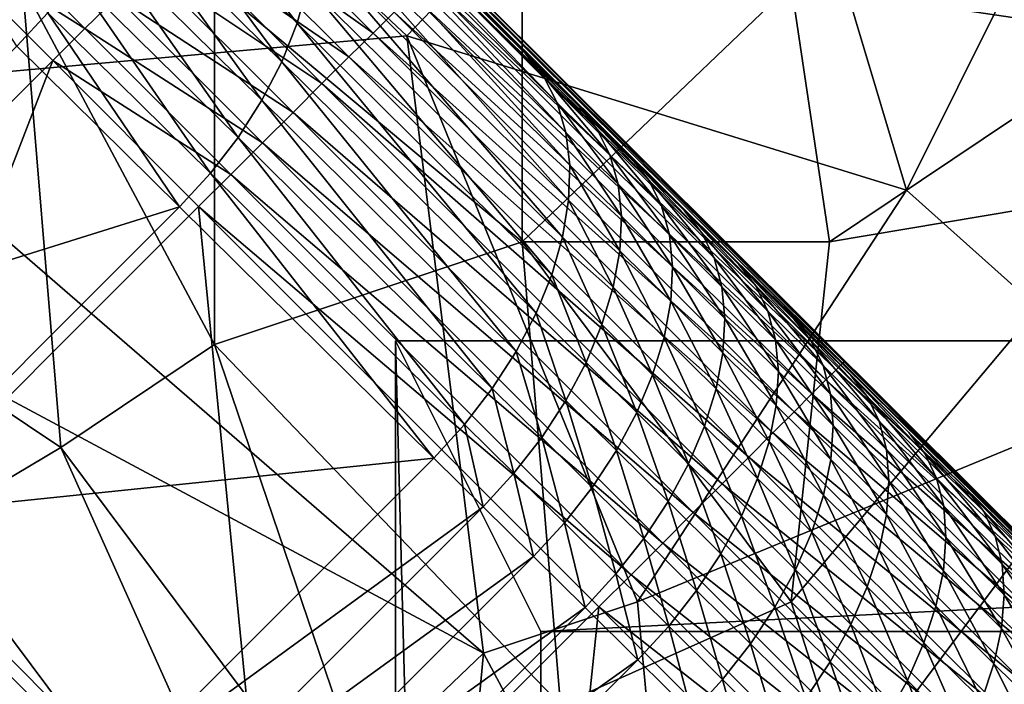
# Model space of a CAD drawing. Extents: x -160 to 10, y -10 to 160.
# Tile 232 of 453: x -0.1137 to -0.0798, y 0.0603 to 0.0831. Entities that reach past the tile are written whole.
import ezdxf

# ---------------------------------------------------------------- set-up
doc = ezdxf.new("R2010")
doc.units = 0
doc.header["$MEASUREMENT"] = 0
doc.layers.get('0').update_dxf_attribs({"linetype": 'CONTINUOUS'})

msp = doc.modelspace()

# ---------------------------------------------------------------- linework, layer by layer
for points in [[(-0.185174, 0.170429, 0.584312), (-0.148952, 0.135016, 0.684081), (-0.071389, 0.057435, 0.659767)], [(-0.185174, 0.170429, 0.584312), (-0.071389, 0.057435, 0.659767), (-0.083124, 0.068952, 0.639939)], [(-0.185174, 0.170429, 0.584312), (-0.083124, 0.068952, 0.639939), (-0.085112, 0.070919, 0.637953)], [(-0.185174, 0.170429, 0.584312), (-0.085112, 0.070919, 0.637953), (-0.087059, 0.072845, 0.635977)], [(-0.185174, 0.170429, 0.584312), (-0.087059, 0.072845, 0.635977), (-0.088964, 0.07473, 0.634012)], [(-0.185174, 0.170429, 0.584312), (-0.088964, 0.07473, 0.634012), (-0.090829, 0.076574, 0.63206)], [(-0.185174, 0.170429, 0.584312), (-0.090829, 0.076574, 0.63206), (-0.092655, 0.078379, 0.630117)], [(-0.185174, 0.170429, 0.584312), (-0.092655, 0.078379, 0.630117), (-0.094442, 0.080147, 0.628184)], [(-0.185174, 0.170429, 0.584312), (-0.094442, 0.080147, 0.628184), (-0.096295, 0.081978, 0.626145)], [(-0.185174, 0.170429, 0.584312), (-0.096295, 0.081978, 0.626145), (-0.105174, 0.09075, 0.615906)], [(-0.148952, 0.135016, 0.684081), (-0.120864, 0.106907, 0.7044), (-0.071389, 0.057435, 0.659767)], [(-0.100422, 0.030204, 0.651207), (-0.136408, 0.066108, 0.707415), (-0.191236, 0.120898, 0.661847)], [(-0.109075, 0.038966, 0.641935), (-0.100422, 0.030204, 0.651207), (-0.191236, 0.120898, 0.661847)], [(-0.111082, 0.040994, 0.639939), (-0.109075, 0.038966, 0.641935), (-0.191236, 0.120898, 0.661847)], [(-0.113049, 0.042982, 0.637953), (-0.111082, 0.040994, 0.639939), (-0.191236, 0.120898, 0.661847)], [(-0.114975, 0.044929, 0.635977), (-0.113049, 0.042982, 0.637953), (-0.191236, 0.120898, 0.661847)], [(-0.120864, 0.106907, 0.7044), (-0.103746, 0.089786, 0.707851), (-0.071389, 0.057435, 0.659767)], [(-0.129454, 0.091438, 0.709368), (-0.113597, 0.094976, 0.709406), (-0.120204, 0.080823, 0.70934)], [(-0.120204, 0.080823, 0.70934), (-0.113597, 0.094976, 0.709406), (-0.100383, 0.082592, 0.709331)], [(-0.100383, 0.082592, 0.709331), (-0.113597, 0.094976, 0.709406), (-0.08849, 0.094976, 0.70939)], [(-0.083205, 0.077285, 0.709327), (-0.100383, 0.082592, 0.709331), (-0.08849, 0.094976, 0.70939)], [(-0.083205, 0.077285, 0.709327), (-0.08849, 0.094976, 0.70939), (-0.077919, 0.0879, 0.709356)], [(-0.120204, 0.093207, 0.767724), (-0.120204, 0.073747, 0.767566), (-0.113597, 0.084362, 0.766993)], [(-0.075276, 0.082592, 0.76313), (-0.083205, 0.093207, 0.763883), (-0.087169, 0.084362, 0.764312)], [(-0.075276, 0.082592, 0.76313), (-0.076598, 0.089669, 0.763195), (-0.083205, 0.093207, 0.763883)], [(-0.105174, 0.09075, 0.615906), (-0.096295, 0.081978, 0.626145), (-0.095676, 0.081202, 0.62493)], [(-0.105174, 0.09075, 0.615906), (-0.095676, 0.081202, 0.62493), (-0.104533, 0.089952, 0.614716)], [(-0.109464, 0.089933, 0.602317), (-0.104157, 0.083025, 0.608672), (-0.109805, 0.088598, 0.601559)], [(-0.109464, 0.089933, 0.602317), (-0.103794, 0.084338, 0.609459), (-0.104157, 0.083025, 0.608672)], [(-0.104533, 0.089952, 0.614716), (-0.095676, 0.081202, 0.62493), (-0.095212, 0.080294, 0.623736)], [(-0.104533, 0.089952, 0.614716), (-0.095212, 0.080294, 0.623736), (-0.104049, 0.089024, 0.613546)], [(-0.103746, 0.089786, 0.707851), (-0.099061, 0.085101, 0.708), (-0.085348, 0.071388, 0.708)], [(-0.103746, 0.089786, 0.707851), (-0.085348, 0.071388, 0.708), (-0.07492, 0.061073, 0.705871)], [(-0.103746, 0.089786, 0.707851), (-0.07492, 0.061073, 0.705871), (-0.071389, 0.057435, 0.659767)], [(-0.104049, 0.089024, 0.613546), (-0.095212, 0.080294, 0.623736), (-0.094911, 0.079269, 0.622584)], [(-0.104049, 0.089024, 0.613546), (-0.094911, 0.079269, 0.622584), (-0.103728, 0.087979, 0.612417)], [(-0.117782, 0.088371, 0.592973), (-0.112729, 0.08339, 0.599816), (-0.113787, 0.082233, 0.599741)], [(-0.109805, 0.088598, 0.601559), (-0.104683, 0.081699, 0.60801), (-0.110312, 0.087253, 0.60092)], [(-0.109805, 0.088598, 0.601559), (-0.104157, 0.083025, 0.608672), (-0.104683, 0.081699, 0.60801)], [(-0.111448, 0.082845, 0.719739), (-0.116336, 0.087733, 0.719265), (-0.117449, 0.086633, 0.719367)], [(-0.110351, 0.083922, 0.719433), (-0.116336, 0.087733, 0.719265), (-0.111448, 0.082845, 0.719739)], [(-0.10699, 0.084362, 0.766319), (-0.096419, 0.075516, 0.765229), (-0.096419, 0.0879, 0.765254)], [(-0.103728, 0.087979, 0.612417), (-0.094911, 0.079269, 0.622584), (-0.094779, 0.078144, 0.621493)], [(-0.103728, 0.087979, 0.612417), (-0.094779, 0.078144, 0.621493), (-0.103578, 0.086837, 0.611347)], [(-0.096419, 0.075516, 0.765229), (-0.087169, 0.084362, 0.764312), (-0.096419, 0.0879, 0.765254)], [(-0.083205, 0.077285, 0.709327), (-0.077919, 0.0879, 0.709356), (-0.075276, 0.070209, 0.709294)], [(-0.101542, 0.082691, 0.716485), (-0.106462, 0.087612, 0.71633), (-0.107325, 0.086815, 0.717364)], [(-0.100811, 0.083412, 0.715305), (-0.106462, 0.087612, 0.71633), (-0.101542, 0.082691, 0.716485)], [(-0.110312, 0.087253, 0.60092), (-0.105362, 0.080382, 0.607482), (-0.110976, 0.085922, 0.600411)], [(-0.110312, 0.087253, 0.60092), (-0.104683, 0.081699, 0.60801), (-0.105362, 0.080382, 0.607482)], [(-0.102376, 0.081866, 0.71752), (-0.107325, 0.086815, 0.717364), (-0.108272, 0.085925, 0.718235)], [(-0.101542, 0.082691, 0.716485), (-0.107325, 0.086815, 0.717364), (-0.102376, 0.081866, 0.71752)], [(-0.103578, 0.086837, 0.611347), (-0.094817, 0.07694, 0.620483), (-0.1036, 0.085616, 0.610355)], [(-0.103578, 0.086837, 0.611347), (-0.094779, 0.078144, 0.621493), (-0.094817, 0.07694, 0.620483)], [(-0.123871, 0.070428, 0.719842), (-0.112558, 0.081741, 0.719842), (-0.117449, 0.086633, 0.719367)], [(-0.111448, 0.082845, 0.719739), (-0.117449, 0.086633, 0.719367), (-0.112558, 0.081741, 0.719842)], [(-0.110976, 0.085922, 0.600411), (-0.106183, 0.079098, 0.607099), (-0.111786, 0.084627, 0.600041)], [(-0.110976, 0.085922, 0.600411), (-0.105362, 0.080382, 0.607482), (-0.106183, 0.079098, 0.607099)], [(-0.103298, 0.080951, 0.718392), (-0.108272, 0.085925, 0.718235), (-0.109286, 0.084955, 0.718929)], [(-0.102376, 0.081866, 0.71752), (-0.108272, 0.085925, 0.718235), (-0.103298, 0.080951, 0.718392)], [(-0.1036, 0.085616, 0.610355), (-0.095025, 0.075676, 0.61957), (-0.103794, 0.084338, 0.609459)], [(-0.1036, 0.085616, 0.610355), (-0.094817, 0.07694, 0.620483), (-0.095025, 0.075676, 0.61957)], [(-0.099349, 0.084839, 0.711106), (-0.085413, 0.071323, 0.709567), (-0.099133, 0.085042, 0.709566)], [(-0.099133, 0.085042, 0.709566), (-0.085348, 0.071388, 0.708), (-0.099061, 0.085101, 0.708)], [(-0.099133, 0.085042, 0.709566), (-0.085413, 0.071323, 0.709567), (-0.085348, 0.071388, 0.708)], [(-0.104294, 0.079961, 0.719087), (-0.109286, 0.084955, 0.718929), (-0.110351, 0.083922, 0.719433)], [(-0.103298, 0.080951, 0.718392), (-0.109286, 0.084955, 0.718929), (-0.104294, 0.079961, 0.719087)], [(-0.099705, 0.084496, 0.712592), (-0.085623, 0.071114, 0.711106), (-0.099349, 0.084839, 0.711106)], [(-0.099349, 0.084839, 0.711106), (-0.085623, 0.071114, 0.711106), (-0.085413, 0.071323, 0.709567)], [(-0.120204, 0.073747, 0.767566), (-0.112275, 0.06844, 0.76677), (-0.113597, 0.084362, 0.766993)], [(-0.10699, 0.071978, 0.766262), (-0.10699, 0.084362, 0.766319), (-0.113597, 0.084362, 0.766993)], [(-0.112275, 0.06844, 0.76677), (-0.10699, 0.071978, 0.766262), (-0.113597, 0.084362, 0.766993)], [(-0.111786, 0.084627, 0.600041), (-0.107132, 0.077867, 0.606866), (-0.112729, 0.08339, 0.599816)], [(-0.111786, 0.084627, 0.600041), (-0.106183, 0.079098, 0.607099), (-0.107132, 0.077867, 0.606866)], [(-0.10699, 0.071978, 0.766262), (-0.096419, 0.075516, 0.765229), (-0.10699, 0.084362, 0.766319)], [(-0.103794, 0.084338, 0.609459), (-0.095399, 0.074374, 0.61877), (-0.104157, 0.083025, 0.608672)], [(-0.103794, 0.084338, 0.609459), (-0.095025, 0.075676, 0.61957), (-0.095399, 0.074374, 0.61877)], [(-0.100195, 0.084018, 0.714), (-0.085972, 0.070764, 0.712592), (-0.099705, 0.084496, 0.712592)], [(-0.099705, 0.084496, 0.712592), (-0.085972, 0.070764, 0.712592), (-0.085623, 0.071114, 0.711106)], [(-0.085847, 0.075516, 0.76419), (-0.087169, 0.084362, 0.764312), (-0.096419, 0.075516, 0.765229)], [(-0.087169, 0.084362, 0.764312), (-0.085847, 0.075516, 0.76419), (-0.075276, 0.082592, 0.76313)], [(-0.100811, 0.083412, 0.715305), (-0.086457, 0.07028, 0.714), (-0.100195, 0.084018, 0.714)], [(-0.100195, 0.084018, 0.714), (-0.086457, 0.07028, 0.714), (-0.085972, 0.070764, 0.712592)], [(-0.105344, 0.078915, 0.719591), (-0.110351, 0.083922, 0.719433), (-0.111448, 0.082845, 0.719739)], [(-0.104294, 0.079961, 0.719087), (-0.110351, 0.083922, 0.719433), (-0.105344, 0.078915, 0.719591)], [(-0.112729, 0.08339, 0.599816), (-0.108193, 0.076712, 0.606788), (-0.113787, 0.082233, 0.599741)], [(-0.112729, 0.08339, 0.599816), (-0.107132, 0.077867, 0.606866), (-0.108193, 0.076712, 0.606788)], [(-0.101542, 0.082691, 0.716485), (-0.087067, 0.069669, 0.715305), (-0.100811, 0.083412, 0.715305)], [(-0.100811, 0.083412, 0.715305), (-0.087067, 0.069669, 0.715305), (-0.086457, 0.07028, 0.714)], [(-0.104157, 0.083025, 0.608672), (-0.095934, 0.073056, 0.618097), (-0.104683, 0.081699, 0.60801)], [(-0.104157, 0.083025, 0.608672), (-0.095399, 0.074374, 0.61877), (-0.095934, 0.073056, 0.618097)], [(-0.106433, 0.077829, 0.719897), (-0.111448, 0.082845, 0.719739), (-0.112558, 0.081741, 0.719842)], [(-0.105344, 0.078915, 0.719591), (-0.111448, 0.082845, 0.719739), (-0.106433, 0.077829, 0.719897)], [(-0.102376, 0.081866, 0.71752), (-0.087793, 0.068943, 0.716485), (-0.101542, 0.082691, 0.716485)], [(-0.101542, 0.082691, 0.716485), (-0.087793, 0.068943, 0.716485), (-0.087067, 0.069669, 0.715305)], [(-0.09774, 0.061364, 0.709263), (-0.120204, 0.080823, 0.70934), (-0.100383, 0.082592, 0.709331)], [(-0.092454, 0.063133, 0.709262), (-0.100383, 0.082592, 0.709331), (-0.083205, 0.077285, 0.709327)], [(-0.09774, 0.061364, 0.709263), (-0.100383, 0.082592, 0.709331), (-0.092454, 0.063133, 0.709262)], [(-0.085847, 0.075516, 0.76419), (-0.075276, 0.077285, 0.763177), (-0.075276, 0.082592, 0.76313)], [(-0.124363, 0.071658, 0.599741), (-0.113787, 0.082233, 0.599741), (-0.108193, 0.076712, 0.606788)], [(-0.096295, 0.081978, 0.626145), (-0.094442, 0.080147, 0.628184), (-0.093844, 0.079392, 0.626946)], [(-0.096295, 0.081978, 0.626145), (-0.093844, 0.079392, 0.626946), (-0.095676, 0.081202, 0.62493)], [(-0.118852, 0.06541, 0.72), (-0.112558, 0.081741, 0.719842), (-0.123871, 0.070428, 0.719842)], [(-0.118852, 0.06541, 0.72), (-0.10754, 0.076722, 0.72), (-0.112558, 0.081741, 0.719842)], [(-0.106433, 0.077829, 0.719897), (-0.112558, 0.081741, 0.719842), (-0.10754, 0.076722, 0.72)], [(-0.104683, 0.081699, 0.60801), (-0.096619, 0.071745, 0.617563), (-0.105362, 0.080382, 0.607482)], [(-0.104683, 0.081699, 0.60801), (-0.095934, 0.073056, 0.618097), (-0.096619, 0.071745, 0.617563)], [(-0.103298, 0.080951, 0.718392), (-0.088623, 0.068113, 0.71752), (-0.102376, 0.081866, 0.71752)], [(-0.102376, 0.081866, 0.71752), (-0.088623, 0.068113, 0.71752), (-0.087793, 0.068943, 0.716485)], [(-0.104294, 0.079961, 0.719087), (-0.089542, 0.067195, 0.718392), (-0.103298, 0.080951, 0.718392)], [(-0.103298, 0.080951, 0.718392), (-0.089542, 0.067195, 0.718392), (-0.088623, 0.068113, 0.71752)], [(-0.095676, 0.081202, 0.62493), (-0.093844, 0.079392, 0.626946), (-0.0934, 0.078504, 0.625729)], [(-0.095676, 0.081202, 0.62493), (-0.0934, 0.078504, 0.625729), (-0.095212, 0.080294, 0.623736)], [(-0.124168, 0.075516, 0.709328), (-0.120204, 0.080823, 0.70934), (-0.09774, 0.061364, 0.709263)], [(-0.105362, 0.080382, 0.607482), (-0.097444, 0.070464, 0.617175), (-0.106183, 0.079098, 0.607099)], [(-0.105362, 0.080382, 0.607482), (-0.096619, 0.071745, 0.617563), (-0.097444, 0.070464, 0.617175)], [(-0.095212, 0.080294, 0.623736), (-0.0934, 0.078504, 0.625729), (-0.093119, 0.077498, 0.624555)], [(-0.095212, 0.080294, 0.623736), (-0.093119, 0.077498, 0.624555), (-0.094911, 0.079269, 0.622584)], [(-0.105344, 0.078915, 0.719591), (-0.090534, 0.066202, 0.719087), (-0.104294, 0.079961, 0.719087)], [(-0.104294, 0.079961, 0.719087), (-0.090534, 0.066202, 0.719087), (-0.089542, 0.067195, 0.718392)], [(-0.094442, 0.080147, 0.628184), (-0.092655, 0.078379, 0.630117), (-0.092063, 0.077631, 0.628871)], [(-0.094442, 0.080147, 0.628184), (-0.092063, 0.077631, 0.628871), (-0.093844, 0.079392, 0.626946)], [(-0.094911, 0.079269, 0.622584), (-0.093119, 0.077498, 0.624555), (-0.093005, 0.076392, 0.623444)], [(-0.094911, 0.079269, 0.622584), (-0.093005, 0.076392, 0.623444), (-0.094779, 0.078144, 0.621493)], [(-0.093844, 0.079392, 0.626946), (-0.092063, 0.077631, 0.628871), (-0.091627, 0.07675, 0.627647)], [(-0.093844, 0.079392, 0.626946), (-0.091627, 0.07675, 0.627647), (-0.0934, 0.078504, 0.625729)], [(-0.106183, 0.079098, 0.607099), (-0.098393, 0.069234, 0.616942), (-0.107132, 0.077867, 0.606866)], [(-0.106433, 0.077829, 0.719897), (-0.091582, 0.065154, 0.719591), (-0.105344, 0.078915, 0.719591)], [(-0.106183, 0.079098, 0.607099), (-0.097444, 0.070464, 0.617175), (-0.098393, 0.069234, 0.616942)], [(-0.105344, 0.078915, 0.719591), (-0.091582, 0.065154, 0.719591), (-0.090534, 0.066202, 0.719087)], [(-0.0934, 0.078504, 0.625729), (-0.091627, 0.07675, 0.627647), (-0.091352, 0.075751, 0.626466)], [(-0.0934, 0.078504, 0.625729), (-0.091352, 0.075751, 0.626466), (-0.093119, 0.077498, 0.624555)], [(-0.092655, 0.078379, 0.630117), (-0.090829, 0.076574, 0.63206), (-0.090244, 0.075832, 0.630806)], [(-0.092655, 0.078379, 0.630117), (-0.090244, 0.075832, 0.630806), (-0.092063, 0.077631, 0.628871)], [(-0.107132, 0.077867, 0.606866), (-0.099451, 0.068076, 0.616867), (-0.108193, 0.076712, 0.606788)], [(-0.107132, 0.077867, 0.606866), (-0.098393, 0.069234, 0.616942), (-0.099451, 0.068076, 0.616867)], [(-0.094779, 0.078144, 0.621493), (-0.093061, 0.075204, 0.622414), (-0.094817, 0.07694, 0.620483)], [(-0.094779, 0.078144, 0.621493), (-0.093005, 0.076392, 0.623444), (-0.093061, 0.075204, 0.622414)], [(-0.10754, 0.076722, 0.72), (-0.092669, 0.064067, 0.719897), (-0.106433, 0.077829, 0.719897)], [(-0.106433, 0.077829, 0.719897), (-0.092669, 0.064067, 0.719897), (-0.091582, 0.065154, 0.719591)], [(-0.092063, 0.077631, 0.628871), (-0.090244, 0.075832, 0.630806), (-0.089814, 0.074958, 0.629575)], [(-0.092063, 0.077631, 0.628871), (-0.089814, 0.074958, 0.629575), (-0.091627, 0.07675, 0.627647)], [(-0.093119, 0.077498, 0.624555), (-0.091352, 0.075751, 0.626466), (-0.091245, 0.074651, 0.625347)], [(-0.093119, 0.077498, 0.624555), (-0.091245, 0.074651, 0.625347), (-0.093005, 0.076392, 0.623444)], [(-0.092454, 0.063133, 0.709262), (-0.083205, 0.077285, 0.709327), (-0.075276, 0.070209, 0.709294)], [(-0.087169, 0.063133, 0.764356), (-0.075276, 0.077285, 0.763177), (-0.085847, 0.075516, 0.76419)], [(-0.076598, 0.052519, 0.763559), (-0.075276, 0.077285, 0.763177), (-0.087169, 0.063133, 0.764356)], [(-0.094817, 0.07694, 0.620483), (-0.093285, 0.073956, 0.621484), (-0.095025, 0.075676, 0.61957)], [(-0.094817, 0.07694, 0.620483), (-0.093061, 0.075204, 0.622414), (-0.093285, 0.073956, 0.621484)], [(-0.124363, 0.071658, 0.599741), (-0.108193, 0.076712, 0.606788), (-0.118842, 0.066063, 0.606788)], [(-0.105089, 0.051647, 0.72), (-0.10754, 0.076722, 0.72), (-0.118852, 0.06541, 0.72)], [(-0.118842, 0.066063, 0.606788), (-0.108193, 0.076712, 0.606788), (-0.099451, 0.068076, 0.616867)], [(-0.10754, 0.076722, 0.72), (-0.093776, 0.06296, 0.72), (-0.092669, 0.064067, 0.719897)], [(-0.105089, 0.051647, 0.72), (-0.093776, 0.06296, 0.72), (-0.10754, 0.076722, 0.72)], [(-0.091627, 0.07675, 0.627647), (-0.089814, 0.074958, 0.629575), (-0.089546, 0.073965, 0.628387)], [(-0.091627, 0.07675, 0.627647), (-0.089546, 0.073965, 0.628387), (-0.091352, 0.075751, 0.626466)], [(-0.090829, 0.076574, 0.63206), (-0.088964, 0.07473, 0.634012), (-0.088386, 0.073995, 0.632752)], [(-0.090829, 0.076574, 0.63206), (-0.088386, 0.073995, 0.632752), (-0.090244, 0.075832, 0.630806)], [(-0.093005, 0.076392, 0.623444), (-0.091306, 0.073469, 0.624311), (-0.093061, 0.075204, 0.622414)], [(-0.093005, 0.076392, 0.623444), (-0.091245, 0.074651, 0.625347), (-0.091306, 0.073469, 0.624311)], [(-0.10699, 0.052519, 0.709234), (-0.124168, 0.075516, 0.709328), (-0.09774, 0.061364, 0.709263)], [(-0.118882, 0.054288, 0.709266), (-0.124168, 0.075516, 0.709328), (-0.10699, 0.052519, 0.709234)], [(-0.095097, 0.059595, 0.765093), (-0.096419, 0.075516, 0.765229), (-0.10699, 0.071978, 0.766262)], [(-0.087169, 0.063133, 0.764356), (-0.085847, 0.075516, 0.76419), (-0.096419, 0.075516, 0.765229)], [(-0.095097, 0.059595, 0.765093), (-0.087169, 0.063133, 0.764356), (-0.096419, 0.075516, 0.765229)], [(-0.095025, 0.075676, 0.61957), (-0.093673, 0.072667, 0.620668), (-0.095399, 0.074374, 0.61877)], [(-0.095025, 0.075676, 0.61957), (-0.093285, 0.073956, 0.621484), (-0.093673, 0.072667, 0.620668)], [(-0.091352, 0.075751, 0.626466), (-0.089546, 0.073965, 0.628387), (-0.089445, 0.072871, 0.627262)], [(-0.091352, 0.075751, 0.626466), (-0.089445, 0.072871, 0.627262), (-0.091245, 0.074651, 0.625347)], [(-0.090244, 0.075832, 0.630806), (-0.088386, 0.073995, 0.632752), (-0.087963, 0.073127, 0.631514)], [(-0.090244, 0.075832, 0.630806), (-0.087963, 0.073127, 0.631514), (-0.089814, 0.074958, 0.629575)], [(-0.093061, 0.075204, 0.622414), (-0.091535, 0.072226, 0.623375), (-0.093285, 0.073956, 0.621484)], [(-0.093061, 0.075204, 0.622414), (-0.091306, 0.073469, 0.624311), (-0.091535, 0.072226, 0.623375)], [(-0.089814, 0.074958, 0.629575), (-0.087963, 0.073127, 0.631514), (-0.087701, 0.07214, 0.630319)], [(-0.089814, 0.074958, 0.629575), (-0.087701, 0.07214, 0.630319), (-0.089546, 0.073965, 0.628387)], [(-0.091245, 0.074651, 0.625347), (-0.089512, 0.071695, 0.62622), (-0.091306, 0.073469, 0.624311)], [(-0.091245, 0.074651, 0.625347), (-0.089445, 0.072871, 0.627262), (-0.089512, 0.071695, 0.62622)], [(-0.088964, 0.07473, 0.634012), (-0.087059, 0.072845, 0.635977), (-0.086488, 0.072117, 0.63471)], [(-0.088964, 0.07473, 0.634012), (-0.086488, 0.072117, 0.63471), (-0.088386, 0.073995, 0.632752)], [(-0.095399, 0.074374, 0.61877), (-0.094219, 0.071361, 0.619982), (-0.095934, 0.073056, 0.618097)], [(-0.095399, 0.074374, 0.61877), (-0.093673, 0.072667, 0.620668), (-0.094219, 0.071361, 0.619982)], [(-0.093285, 0.073956, 0.621484), (-0.091928, 0.070942, 0.622555), (-0.093673, 0.072667, 0.620668)], [(-0.093285, 0.073956, 0.621484), (-0.091535, 0.072226, 0.623375), (-0.091928, 0.070942, 0.622555)], [(-0.089546, 0.073965, 0.628387), (-0.087701, 0.07214, 0.630319), (-0.087606, 0.071053, 0.629188)], [(-0.089546, 0.073965, 0.628387), (-0.087606, 0.071053, 0.629188), (-0.089445, 0.072871, 0.627262)], [(-0.088386, 0.073995, 0.632752), (-0.086488, 0.072117, 0.63471), (-0.086071, 0.071256, 0.633465)], [(-0.088386, 0.073995, 0.632752), (-0.086071, 0.071256, 0.633465), (-0.087963, 0.073127, 0.631514)], [(-0.124168, 0.061364, 0.767872), (-0.112275, 0.06844, 0.76677), (-0.120204, 0.073747, 0.767566)], [(-0.091306, 0.073469, 0.624311), (-0.089746, 0.070457, 0.625278), (-0.091535, 0.072226, 0.623375)], [(-0.091306, 0.073469, 0.624311), (-0.089512, 0.071695, 0.62622), (-0.089746, 0.070457, 0.625278)], [(-0.095934, 0.073056, 0.618097), (-0.094913, 0.07006, 0.619437), (-0.096619, 0.071745, 0.617563)], [(-0.095934, 0.073056, 0.618097), (-0.094219, 0.071361, 0.619982), (-0.094913, 0.07006, 0.619437)], [(-0.089445, 0.072871, 0.627262), (-0.087678, 0.069882, 0.62814), (-0.089512, 0.071695, 0.62622)], [(-0.089445, 0.072871, 0.627262), (-0.087606, 0.071053, 0.629188), (-0.087678, 0.069882, 0.62814)], [(-0.087963, 0.073127, 0.631514), (-0.086071, 0.071256, 0.633465), (-0.085816, 0.070276, 0.632263)], [(-0.087963, 0.073127, 0.631514), (-0.085816, 0.070276, 0.632263), (-0.087701, 0.07214, 0.630319)], [(-0.087059, 0.072845, 0.635977), (-0.085112, 0.070919, 0.637953), (-0.084547, 0.070197, 0.636679)], [(-0.087059, 0.072845, 0.635977), (-0.084547, 0.070197, 0.636679), (-0.086488, 0.072117, 0.63471)], [(-0.093673, 0.072667, 0.620668), (-0.092478, 0.06964, 0.621864), (-0.094219, 0.071361, 0.619982)], [(-0.093673, 0.072667, 0.620668), (-0.091928, 0.070942, 0.622555), (-0.092478, 0.06964, 0.621864)], [(-0.091535, 0.072226, 0.623375), (-0.090143, 0.069178, 0.624453), (-0.091928, 0.070942, 0.622555)], [(-0.091535, 0.072226, 0.623375), (-0.089746, 0.070457, 0.625278), (-0.090143, 0.069178, 0.624453)], [(-0.087701, 0.07214, 0.630319), (-0.085816, 0.070276, 0.632263), (-0.085727, 0.069194, 0.631126)], [(-0.087701, 0.07214, 0.630319), (-0.085727, 0.069194, 0.631126), (-0.087606, 0.071053, 0.629188)], [(-0.086488, 0.072117, 0.63471), (-0.084547, 0.070197, 0.636679), (-0.084137, 0.069343, 0.635427)], [(-0.086488, 0.072117, 0.63471), (-0.084137, 0.069343, 0.635427), (-0.086071, 0.071256, 0.633465)], [(-0.112275, 0.06844, 0.76677), (-0.100383, 0.052519, 0.765599), (-0.10699, 0.071978, 0.766262)], [(-0.100383, 0.052519, 0.765599), (-0.095097, 0.059595, 0.765093), (-0.10699, 0.071978, 0.766262)], [(0.099232, 0.07211, 0.712849), (-0.100768, 0.07211, 0.712849), (-0.095768, 0.06211, 0.712849)], [(0.099232, 0.07211, 0.652849), (-0.095768, 0.06211, 0.652849), (-0.100768, 0.07211, 0.652849)], [(0.099232, 0.07211, 0.712849), (0.099232, 0.07211, 0.652849), (-0.100768, 0.07211, 0.652849)], [(0.099232, 0.07211, 0.712849), (-0.100768, 0.07211, 0.652849), (-0.100768, 0.07211, 0.712849)], [(-0.100768, 0.07211, 0.712849), (-0.100768, -0.12789, 0.712849), (-0.095768, -0.11789, 0.712849)], [(-0.100768, 0.07211, 0.712849), (-0.095768, -0.11789, 0.712849), (-0.095768, 0.06211, 0.712849)], [(-0.100768, 0.07211, 0.652849), (-0.095768, 0.06211, 0.652849), (-0.095768, -0.11789, 0.652849)], [(-0.100768, 0.07211, 0.652849), (-0.095768, -0.11789, 0.652849), (-0.100768, -0.12789, 0.652849)], [(-0.100768, 0.07211, 0.712849), (-0.100768, 0.07211, 0.652849), (-0.100768, -0.12789, 0.652849)], [(-0.100768, 0.07211, 0.712849), (-0.100768, -0.12789, 0.652849), (-0.100768, -0.12789, 0.712849)], [(0.099232, 0.07211, 0.712849), (-0.095768, 0.06211, 0.712849), (0.094232, 0.06211, 0.712849)], [(0.099232, 0.07211, 0.652849), (0.094232, 0.06211, 0.652849), (-0.095768, 0.06211, 0.652849)], [(-0.096619, 0.071745, 0.617563), (-0.095744, 0.068785, 0.619042), (-0.097444, 0.070464, 0.617175)], [(-0.096619, 0.071745, 0.617563), (-0.094913, 0.07006, 0.619437), (-0.095744, 0.068785, 0.619042)], [(-0.089512, 0.071695, 0.62622), (-0.087917, 0.068649, 0.627193), (-0.089746, 0.070457, 0.625278)], [(-0.089512, 0.071695, 0.62622), (-0.087678, 0.069882, 0.62814), (-0.087917, 0.068649, 0.627193)], [(-0.094219, 0.071361, 0.619982), (-0.093175, 0.068342, 0.621316), (-0.094913, 0.07006, 0.619437)], [(-0.094219, 0.071361, 0.619982), (-0.092478, 0.06964, 0.621864), (-0.093175, 0.068342, 0.621316)], [(-0.086071, 0.071256, 0.633465), (-0.084137, 0.069343, 0.635427), (-0.083889, 0.068369, 0.634219)], [(-0.086071, 0.071256, 0.633465), (-0.083889, 0.068369, 0.634219), (-0.085816, 0.070276, 0.632263)], [(-0.077836, 0.06341, 0.711106), (-0.085623, 0.071114, 0.711106), (-0.085972, 0.070764, 0.712592)], [(-0.077867, 0.063875, 0.709566), (-0.085413, 0.071323, 0.709567), (-0.085623, 0.071114, 0.711106)], [(-0.077867, 0.063875, 0.709566), (-0.085623, 0.071114, 0.711106), (-0.077836, 0.06341, 0.711106)], [(-0.078046, 0.064199, 0.708), (-0.085348, 0.071388, 0.708), (-0.085413, 0.071323, 0.709567)], [(-0.078046, 0.064199, 0.708), (-0.085413, 0.071323, 0.709567), (-0.077867, 0.063875, 0.709566)], [(-0.085348, 0.071388, 0.708), (-0.078046, 0.064199, 0.708), (-0.07492, 0.061073, 0.705871)], [(-0.091928, 0.070942, 0.622555), (-0.090697, 0.067879, 0.623759), (-0.092478, 0.06964, 0.621864)], [(-0.091928, 0.070942, 0.622555), (-0.090143, 0.069178, 0.624453), (-0.090697, 0.067879, 0.623759)], [(-0.087606, 0.071053, 0.629188), (-0.085805, 0.068029, 0.630072), (-0.087678, 0.069882, 0.62814)], [(-0.087606, 0.071053, 0.629188), (-0.085727, 0.069194, 0.631126), (-0.085805, 0.068029, 0.630072)], [(-0.077954, 0.062815, 0.712592), (-0.085972, 0.070764, 0.712592), (-0.086457, 0.07028, 0.714)], [(-0.077836, 0.06341, 0.711106), (-0.085972, 0.070764, 0.712592), (-0.077954, 0.062815, 0.712592)], [(-0.085112, 0.070919, 0.637953), (-0.083124, 0.068952, 0.639939), (-0.082566, 0.068237, 0.638659)], [(-0.085112, 0.070919, 0.637953), (-0.082566, 0.068237, 0.638659), (-0.084547, 0.070197, 0.636679)], [(-0.097444, 0.070464, 0.617175), (-0.096698, 0.067559, 0.618804), (-0.098393, 0.069234, 0.616942)], [(-0.097444, 0.070464, 0.617175), (-0.095744, 0.068785, 0.619042), (-0.096698, 0.067559, 0.618804)], [(-0.089746, 0.070457, 0.625278), (-0.088319, 0.067374, 0.626363), (-0.090143, 0.069178, 0.624453)], [(-0.089746, 0.070457, 0.625278), (-0.087917, 0.068649, 0.627193), (-0.088319, 0.067374, 0.626363)], [(-0.075276, 0.070209, 0.709294), (-0.091133, 0.048981, 0.709177), (-0.092454, 0.063133, 0.709262)], [(-0.091133, 0.048981, 0.709177), (-0.075276, 0.070209, 0.709294), (-0.076598, 0.041905, 0.709086)], [(-0.078218, 0.062097, 0.714), (-0.086457, 0.07028, 0.714), (-0.087067, 0.069669, 0.715305)], [(-0.077954, 0.062815, 0.712592), (-0.086457, 0.07028, 0.714), (-0.078218, 0.062097, 0.714)], [(-0.085816, 0.070276, 0.632263), (-0.083889, 0.068369, 0.634219), (-0.083805, 0.067293, 0.633076)], [(-0.085816, 0.070276, 0.632263), (-0.083805, 0.067293, 0.633076), (-0.085727, 0.069194, 0.631126)], [(-0.084547, 0.070197, 0.636679), (-0.082566, 0.068237, 0.638659), (-0.082163, 0.067389, 0.6374)], [(-0.084547, 0.070197, 0.636679), (-0.082163, 0.067389, 0.6374), (-0.084137, 0.069343, 0.635427)], [(-0.094913, 0.07006, 0.619437), (-0.094009, 0.067069, 0.620919), (-0.095744, 0.068785, 0.619042)], [(-0.094913, 0.07006, 0.619437), (-0.093175, 0.068342, 0.621316), (-0.094009, 0.067069, 0.620919)], [(-0.087678, 0.069882, 0.62814), (-0.086049, 0.066801, 0.62912), (-0.087917, 0.068649, 0.627193)], [(-0.087678, 0.069882, 0.62814), (-0.085805, 0.068029, 0.630072), (-0.086049, 0.066801, 0.62912)], [(-0.092478, 0.06964, 0.621864), (-0.091398, 0.066584, 0.623207), (-0.093175, 0.068342, 0.621316)], [(-0.092478, 0.06964, 0.621864), (-0.090697, 0.067879, 0.623759), (-0.091398, 0.066584, 0.623207)], [(-0.078625, 0.061271, 0.715305), (-0.087067, 0.069669, 0.715305), (-0.087793, 0.068943, 0.716485)], [(-0.078218, 0.062097, 0.714), (-0.087067, 0.069669, 0.715305), (-0.078625, 0.061271, 0.715305)], [(-0.098393, 0.069234, 0.616942), (-0.097757, 0.066403, 0.618728), (-0.099451, 0.068076, 0.616867)], [(-0.098393, 0.069234, 0.616942), (-0.096698, 0.067559, 0.618804), (-0.097757, 0.066403, 0.618728)], [(-0.090143, 0.069178, 0.624453), (-0.088877, 0.066079, 0.625664), (-0.090697, 0.067879, 0.623759)], [(-0.090143, 0.069178, 0.624453), (-0.088319, 0.067374, 0.626363), (-0.088877, 0.066079, 0.625664)], [(-0.085727, 0.069194, 0.631126), (-0.083889, 0.066134, 0.632016), (-0.085805, 0.068029, 0.630072)], [(-0.085727, 0.069194, 0.631126), (-0.083805, 0.067293, 0.633076), (-0.083889, 0.066134, 0.632016)], [(-0.084137, 0.069343, 0.635427), (-0.082163, 0.067389, 0.6374), (-0.08192, 0.066421, 0.636186)], [(-0.084137, 0.069343, 0.635427), (-0.08192, 0.066421, 0.636186), (-0.083889, 0.068369, 0.634219)], [(-0.095744, 0.068785, 0.619042), (-0.094963, 0.065845, 0.620679), (-0.096698, 0.067559, 0.618804)], [(-0.095744, 0.068785, 0.619042), (-0.094009, 0.067069, 0.620919), (-0.094963, 0.065845, 0.620679)], [(-0.079167, 0.060349, 0.716485), (-0.087793, 0.068943, 0.716485), (-0.088623, 0.068113, 0.71752)], [(-0.078625, 0.061271, 0.715305), (-0.087793, 0.068943, 0.716485), (-0.079167, 0.060349, 0.716485)], [(-0.083124, 0.068952, 0.639939), (-0.081096, 0.066945, 0.641935), (-0.080545, 0.066237, 0.640648)], [(-0.083124, 0.068952, 0.639939), (-0.080545, 0.066237, 0.640648), (-0.082566, 0.068237, 0.638659)], [(-0.071389, 0.057435, 0.659767), (-0.081096, 0.066945, 0.641935), (-0.083124, 0.068952, 0.639939)], [(-0.104347, 0.05075, 0.765968), (-0.112275, 0.06844, 0.76677), (-0.124168, 0.061364, 0.767872)], [(-0.104347, 0.05075, 0.765968), (-0.100383, 0.052519, 0.765599), (-0.112275, 0.06844, 0.76677)], [(-0.087917, 0.068649, 0.627193), (-0.086455, 0.06553, 0.628285), (-0.088319, 0.067374, 0.626363)], [(-0.087917, 0.068649, 0.627193), (-0.086049, 0.066801, 0.62912), (-0.086455, 0.06553, 0.628285)], [(-0.118842, 0.066063, 0.606788), (-0.099451, 0.068076, 0.616867), (-0.110206, 0.057321, 0.616867)], [(-0.110206, 0.057321, 0.616867), (-0.099451, 0.068076, 0.616867), (-0.097757, 0.066403, 0.618728)], [(-0.093175, 0.068342, 0.621316), (-0.092233, 0.065314, 0.622807), (-0.094009, 0.067069, 0.620919)], [(-0.093175, 0.068342, 0.621316), (-0.091398, 0.066584, 0.623207), (-0.092233, 0.065314, 0.622807)], [(-0.079835, 0.059348, 0.71752), (-0.088623, 0.068113, 0.71752), (-0.089542, 0.067195, 0.718392)], [(-0.079167, 0.060349, 0.716485), (-0.088623, 0.068113, 0.71752), (-0.079835, 0.059348, 0.71752)], [(-0.083889, 0.068369, 0.634219), (-0.08192, 0.066421, 0.636186), (-0.081843, 0.065352, 0.635036)], [(-0.083889, 0.068369, 0.634219), (-0.081843, 0.065352, 0.635036), (-0.083805, 0.067293, 0.633076)], [(-0.082566, 0.068237, 0.638659), (-0.080545, 0.066237, 0.640648), (-0.080147, 0.065394, 0.639384)], [(-0.082566, 0.068237, 0.638659), (-0.080147, 0.065394, 0.639384), (-0.082163, 0.067389, 0.6374)], [(-0.090697, 0.067879, 0.623759), (-0.08958, 0.064787, 0.625109), (-0.091398, 0.066584, 0.623207)], [(-0.090697, 0.067879, 0.623759), (-0.088877, 0.066079, 0.625664), (-0.08958, 0.064787, 0.625109)], [(-0.085805, 0.068029, 0.630072), (-0.084139, 0.064911, 0.631058), (-0.086049, 0.066801, 0.62912)], [(-0.085805, 0.068029, 0.630072), (-0.083889, 0.066134, 0.632016), (-0.084139, 0.064911, 0.631058)], [(-0.096698, 0.067559, 0.618804), (-0.096023, 0.064689, 0.620602), (-0.097757, 0.066403, 0.618728)], [(-0.096698, 0.067559, 0.618804), (-0.094963, 0.065845, 0.620679), (-0.096023, 0.064689, 0.620602)], [(-0.088319, 0.067374, 0.626363), (-0.087017, 0.064239, 0.627583), (-0.088877, 0.066079, 0.625664)], [(-0.088319, 0.067374, 0.626363), (-0.086455, 0.06553, 0.628285), (-0.087017, 0.064239, 0.627583)], [(-0.082163, 0.067389, 0.6374), (-0.080147, 0.065394, 0.639384), (-0.079911, 0.064433, 0.638163)], [(-0.082163, 0.067389, 0.6374), (-0.079911, 0.064433, 0.638163), (-0.08192, 0.066421, 0.636186)], [(-0.094009, 0.067069, 0.620919), (-0.093189, 0.064091, 0.622566), (-0.094963, 0.065845, 0.620679)], [(-0.094009, 0.067069, 0.620919), (-0.092233, 0.065314, 0.622807), (-0.093189, 0.064091, 0.622566)], [(-0.080617, 0.058285, 0.718392), (-0.089542, 0.067195, 0.718392), (-0.090534, 0.066202, 0.719087)], [(-0.079835, 0.059348, 0.71752), (-0.089542, 0.067195, 0.718392), (-0.080617, 0.058285, 0.718392)], [(-0.083805, 0.067293, 0.633076), (-0.081932, 0.064198, 0.633971), (-0.083889, 0.066134, 0.632016)], [(-0.083805, 0.067293, 0.633076), (-0.081843, 0.065352, 0.635036), (-0.081932, 0.064198, 0.633971)], [(-0.086049, 0.066801, 0.62912), (-0.084549, 0.063645, 0.630219), (-0.086455, 0.06553, 0.628285)], [(-0.086049, 0.066801, 0.62912), (-0.084139, 0.064911, 0.631058), (-0.084549, 0.063645, 0.630219)], [(-0.081096, 0.066945, 0.641935), (-0.079026, 0.064896, 0.643943), (-0.078481, 0.064194, 0.64265)], [(-0.081096, 0.066945, 0.641935), (-0.078481, 0.064194, 0.64265), (-0.080545, 0.066237, 0.640648)], [(-0.071389, 0.057435, 0.659767), (-0.079026, 0.064896, 0.643943), (-0.081096, 0.066945, 0.641935)], [(-0.110206, 0.057321, 0.616867), (-0.097757, 0.066403, 0.618728), (-0.108533, 0.055628, 0.618728)], [(-0.108533, 0.055628, 0.618728), (-0.097757, 0.066403, 0.618728), (-0.096023, 0.064689, 0.620602)], [(-0.091398, 0.066584, 0.623207), (-0.090418, 0.063519, 0.624707), (-0.092233, 0.065314, 0.622807)], [(-0.091398, 0.066584, 0.623207), (-0.08958, 0.064787, 0.625109), (-0.090418, 0.063519, 0.624707)], [(-0.08192, 0.066421, 0.636186), (-0.079911, 0.064433, 0.638163), (-0.07984, 0.063369, 0.637008)], [(-0.08192, 0.066421, 0.636186), (-0.07984, 0.063369, 0.637008), (-0.081843, 0.065352, 0.635036)], [(-0.106329, 0.035917, 0.708), (-0.127231, 0.056931, 0.708), (-0.136408, 0.066108, 0.707415)], [(-0.100816, 0.030403, 0.700992), (-0.106329, 0.035917, 0.708), (-0.136408, 0.066108, 0.707415)], [(-0.100422, 0.030204, 0.651207), (-0.100816, 0.030403, 0.700992), (-0.136408, 0.066108, 0.707415)], [(-0.118842, 0.066063, 0.606788), (-0.111364, 0.056263, 0.616942), (-0.119997, 0.065002, 0.606866)], [(-0.118842, 0.066063, 0.606788), (-0.110206, 0.057321, 0.616867), (-0.111364, 0.056263, 0.616942)], [(-0.081501, 0.057178, 0.719087), (-0.090534, 0.066202, 0.719087), (-0.091582, 0.065154, 0.719591)], [(-0.080617, 0.058285, 0.718392), (-0.090534, 0.066202, 0.719087), (-0.081501, 0.057178, 0.719087)], [(-0.088877, 0.066079, 0.625664), (-0.087723, 0.06295, 0.627025), (-0.08958, 0.064787, 0.625109)], [(-0.088877, 0.066079, 0.625664), (-0.087017, 0.064239, 0.627583), (-0.087723, 0.06295, 0.627025)], [(-0.083889, 0.066134, 0.632016), (-0.082187, 0.06298, 0.633008), (-0.084139, 0.064911, 0.631058)], [(-0.083889, 0.066134, 0.632016), (-0.081932, 0.064198, 0.633971), (-0.082187, 0.06298, 0.633008)], [(-0.080545, 0.066237, 0.640648), (-0.078481, 0.064194, 0.64265), (-0.07809, 0.063358, 0.641379)], [(-0.080545, 0.066237, 0.640648), (-0.07809, 0.063358, 0.641379), (-0.080147, 0.065394, 0.639384)], [(-0.094963, 0.065845, 0.620679), (-0.09425, 0.062935, 0.622488), (-0.096023, 0.064689, 0.620602)], [(-0.094963, 0.065845, 0.620679), (-0.093189, 0.064091, 0.622566), (-0.09425, 0.062935, 0.622488)], [(-0.119959, 0.064303, 0.719897), (-0.105089, 0.051647, 0.72), (-0.118852, 0.06541, 0.72)], [(-0.086455, 0.06553, 0.628285), (-0.085114, 0.062357, 0.629513), (-0.087017, 0.064239, 0.627583)], [(-0.086455, 0.06553, 0.628285), (-0.084549, 0.063645, 0.630219), (-0.085114, 0.062357, 0.629513)], [(-0.081843, 0.065352, 0.635036), (-0.079934, 0.06222, 0.635937), (-0.081932, 0.064198, 0.633971)], [(-0.081843, 0.065352, 0.635036), (-0.07984, 0.063369, 0.637008), (-0.079934, 0.06222, 0.635937)], [(-0.080147, 0.065394, 0.639384), (-0.07809, 0.063358, 0.641379), (-0.07786, 0.062403, 0.640153)], [(-0.080147, 0.065394, 0.639384), (-0.07786, 0.062403, 0.640153), (-0.079911, 0.064433, 0.638163)], [(-0.119997, 0.065002, 0.606866), (-0.112594, 0.055314, 0.617175), (-0.121227, 0.064053, 0.607099)], [(-0.119997, 0.065002, 0.606866), (-0.111364, 0.056263, 0.616942), (-0.112594, 0.055314, 0.617175)], [(-0.092233, 0.065314, 0.622807), (-0.091376, 0.062297, 0.624465), (-0.093189, 0.064091, 0.622566)], [(-0.082471, 0.056046, 0.719591), (-0.091582, 0.065154, 0.719591), (-0.092669, 0.064067, 0.719897)], [(-0.092233, 0.065314, 0.622807), (-0.090418, 0.063519, 0.624707), (-0.091376, 0.062297, 0.624465)], [(-0.081501, 0.057178, 0.719087), (-0.091582, 0.065154, 0.719591), (-0.082471, 0.056046, 0.719591)], [(-0.108533, 0.055628, 0.618728), (-0.096023, 0.064689, 0.620602), (-0.106819, 0.053894, 0.620602)], [(-0.106819, 0.053894, 0.620602), (-0.096023, 0.064689, 0.620602), (-0.09425, 0.062935, 0.622488)], [(-0.08958, 0.064787, 0.625109), (-0.088563, 0.061684, 0.62662), (-0.090418, 0.063519, 0.624707)], [(-0.08958, 0.064787, 0.625109), (-0.087723, 0.06295, 0.627025), (-0.088563, 0.061684, 0.62662)], [(-0.084139, 0.064911, 0.631058), (-0.082602, 0.061718, 0.632165), (-0.084549, 0.063645, 0.630219)], [(-0.084139, 0.064911, 0.631058), (-0.082187, 0.06298, 0.633008), (-0.082602, 0.061718, 0.632165)], [(-0.079911, 0.064433, 0.638163), (-0.07786, 0.062403, 0.640153), (-0.077794, 0.061344, 0.638992)], [(-0.079911, 0.064433, 0.638163), (-0.077794, 0.061344, 0.638992), (-0.07984, 0.063369, 0.637008)], [(-0.121227, 0.064053, 0.607099), (-0.112594, 0.055314, 0.617175), (-0.113875, 0.054489, 0.617563)], [(-0.121045, 0.063215, 0.719591), (-0.106196, 0.05054, 0.719897), (-0.119959, 0.064303, 0.719897)], [(-0.119959, 0.064303, 0.719897), (-0.106196, 0.05054, 0.719897), (-0.105089, 0.051647, 0.72)], [(-0.093189, 0.064091, 0.622566), (-0.092437, 0.061142, 0.624386), (-0.09425, 0.062935, 0.622488)], [(-0.08351, 0.054908, 0.719897), (-0.092669, 0.064067, 0.719897), (-0.093776, 0.06296, 0.72)], [(-0.093189, 0.064091, 0.622566), (-0.091376, 0.062297, 0.624465), (-0.092437, 0.061142, 0.624386)], [(-0.082471, 0.056046, 0.719591), (-0.092669, 0.064067, 0.719897), (-0.08351, 0.054908, 0.719897)], [(-0.087017, 0.064239, 0.627583), (-0.085824, 0.061071, 0.628952), (-0.087723, 0.06295, 0.627025)], [(-0.087017, 0.064239, 0.627583), (-0.085114, 0.062357, 0.629513), (-0.085824, 0.061071, 0.628952)], [(-0.081932, 0.064198, 0.633971), (-0.080194, 0.061007, 0.63497), (-0.082187, 0.06298, 0.633008)], [(-0.081932, 0.064198, 0.633971), (-0.079934, 0.06222, 0.635937), (-0.080194, 0.061007, 0.63497)], [(-0.090418, 0.063519, 0.624707), (-0.089522, 0.060463, 0.626376), (-0.091376, 0.062297, 0.624465)], [(-0.090418, 0.063519, 0.624707), (-0.088563, 0.061684, 0.62662), (-0.089522, 0.060463, 0.626376)], [(-0.084549, 0.063645, 0.630219), (-0.083171, 0.060434, 0.631455), (-0.085114, 0.062357, 0.629513)], [(-0.084549, 0.063645, 0.630219), (-0.082602, 0.061718, 0.632165), (-0.083171, 0.060434, 0.631455)], [(-0.07984, 0.063369, 0.637008), (-0.077894, 0.060201, 0.637916), (-0.079934, 0.06222, 0.635937)], [(-0.07984, 0.063369, 0.637008), (-0.077794, 0.061344, 0.638992), (-0.077894, 0.060201, 0.637916)], [(-0.122091, 0.062164, 0.719087), (-0.107284, 0.049453, 0.719591), (-0.121045, 0.063215, 0.719591)], [(-0.121045, 0.063215, 0.719591), (-0.107284, 0.049453, 0.719591), (-0.106196, 0.05054, 0.719897)], [(-0.09774, 0.061364, 0.709263), (-0.092454, 0.063133, 0.709262), (-0.091133, 0.048981, 0.709177)], [(-0.083205, 0.05075, 0.764086), (-0.087169, 0.063133, 0.764356), (-0.095097, 0.059595, 0.765093)], [(-0.076598, 0.052519, 0.763559), (-0.087169, 0.063133, 0.764356), (-0.083205, 0.05075, 0.764086)], [(-0.082187, 0.06298, 0.633008), (-0.080613, 0.05975, 0.634122), (-0.082602, 0.061718, 0.632165)], [(-0.082187, 0.06298, 0.633008), (-0.080194, 0.061007, 0.63497), (-0.080613, 0.05975, 0.634122)], [(-0.106819, 0.053894, 0.620602), (-0.09425, 0.062935, 0.622488), (-0.105065, 0.05212, 0.622488)], [(-0.095914, 0.042471, 0.72), (-0.093776, 0.06296, 0.72), (-0.105089, 0.051647, 0.72)], [(-0.105065, 0.05212, 0.622488), (-0.09425, 0.062935, 0.622488), (-0.092437, 0.061142, 0.624386)], [(-0.095914, 0.042471, 0.72), (-0.084601, 0.053784, 0.72), (-0.093776, 0.06296, 0.72)], [(-0.08351, 0.054908, 0.719897), (-0.093776, 0.06296, 0.72), (-0.084601, 0.053784, 0.72)], [(-0.087723, 0.06295, 0.627025), (-0.086666, 0.059807, 0.628545), (-0.088563, 0.061684, 0.62662)], [(-0.087723, 0.06295, 0.627025), (-0.085824, 0.061071, 0.628952), (-0.086666, 0.059807, 0.628545)], [(-0.091376, 0.062297, 0.624465), (-0.090583, 0.059309, 0.626297), (-0.092437, 0.061142, 0.624386)], [(-0.091376, 0.062297, 0.624465), (-0.089522, 0.060463, 0.626376), (-0.090583, 0.059309, 0.626297)], [(-0.085114, 0.062357, 0.629513), (-0.083883, 0.059151, 0.630891), (-0.085824, 0.061071, 0.628952)], [(-0.085114, 0.062357, 0.629513), (-0.083171, 0.060434, 0.631455), (-0.083883, 0.059151, 0.630891)], [(-0.123081, 0.061169, 0.718392), (-0.108332, 0.048404, 0.719087), (-0.122091, 0.062164, 0.719087)], [(-0.122091, 0.062164, 0.719087), (-0.108332, 0.048404, 0.719087), (-0.107284, 0.049453, 0.719591)], [(0.094232, 0.06211, 0.712849), (-0.095768, 0.06211, 0.712849), (-0.095768, 0.06211, 0.652849)], [(0.094232, 0.06211, 0.712849), (-0.095768, 0.06211, 0.652849), (0.094232, 0.06211, 0.652849)], [(-0.095768, 0.06211, 0.712849), (-0.095768, -0.11789, 0.712849), (-0.095768, -0.11789, 0.652849)], [(-0.095768, 0.06211, 0.712849), (-0.095768, -0.11789, 0.652849), (-0.095768, 0.06211, 0.652849)], [(-0.079934, 0.06222, 0.635937), (-0.078158, 0.058993, 0.636944), (-0.080194, 0.061007, 0.63497)], [(-0.079934, 0.06222, 0.635937), (-0.077894, 0.060201, 0.637916), (-0.078158, 0.058993, 0.636944)], [(-0.088563, 0.061684, 0.62662), (-0.087626, 0.058588, 0.628299), (-0.089522, 0.060463, 0.626376)], [(-0.088563, 0.061684, 0.62662), (-0.086666, 0.059807, 0.628545), (-0.087626, 0.058588, 0.628299)], [(-0.082602, 0.061718, 0.632165), (-0.081185, 0.05847, 0.633409), (-0.083171, 0.060434, 0.631455)], [(-0.082602, 0.061718, 0.632165), (-0.080613, 0.05975, 0.634122), (-0.081185, 0.05847, 0.633409)], [(-0.120204, 0.048981, 0.767424), (-0.104347, 0.05075, 0.765968), (-0.124168, 0.061364, 0.767872)], [(-0.10699, 0.052519, 0.709234), (-0.09774, 0.061364, 0.709263), (-0.099061, 0.047212, 0.709192)], [(-0.091133, 0.048981, 0.709177), (-0.099061, 0.047212, 0.709192), (-0.09774, 0.061364, 0.709263)], [(-0.123996, 0.060246, 0.71752), (-0.109324, 0.047412, 0.718392), (-0.123081, 0.061169, 0.718392)], [(-0.123081, 0.061169, 0.718392), (-0.109324, 0.047412, 0.718392), (-0.108332, 0.048404, 0.719087)], [(-0.105065, 0.05212, 0.622488), (-0.092437, 0.061142, 0.624386), (-0.103272, 0.050307, 0.624387)], [(-0.103272, 0.050307, 0.624387), (-0.092437, 0.061142, 0.624386), (-0.090583, 0.059309, 0.626297)], [(-0.085824, 0.061071, 0.628952), (-0.084728, 0.057889, 0.630482), (-0.086666, 0.059807, 0.628545)], [(-0.085824, 0.061071, 0.628952), (-0.083883, 0.059151, 0.630891), (-0.084728, 0.057889, 0.630482)], [(-0.080194, 0.061007, 0.63497), (-0.078582, 0.057739, 0.636092), (-0.080613, 0.05975, 0.634122)], [(-0.080194, 0.061007, 0.63497), (-0.078158, 0.058993, 0.636944), (-0.078582, 0.057739, 0.636092)], [(-0.089522, 0.060463, 0.626376), (-0.088688, 0.057434, 0.62822), (-0.090583, 0.059309, 0.626297)], [(-0.089522, 0.060463, 0.626376), (-0.087626, 0.058588, 0.628299), (-0.088688, 0.057434, 0.62822)], [(-0.083171, 0.060434, 0.631455), (-0.081901, 0.057189, 0.632842), (-0.083883, 0.059151, 0.630891)], [(-0.083171, 0.060434, 0.631455), (-0.081185, 0.05847, 0.633409), (-0.081901, 0.057189, 0.632842)]]:
    msp.add_3dface(points)

doc.saveas('drawing.dxf')
